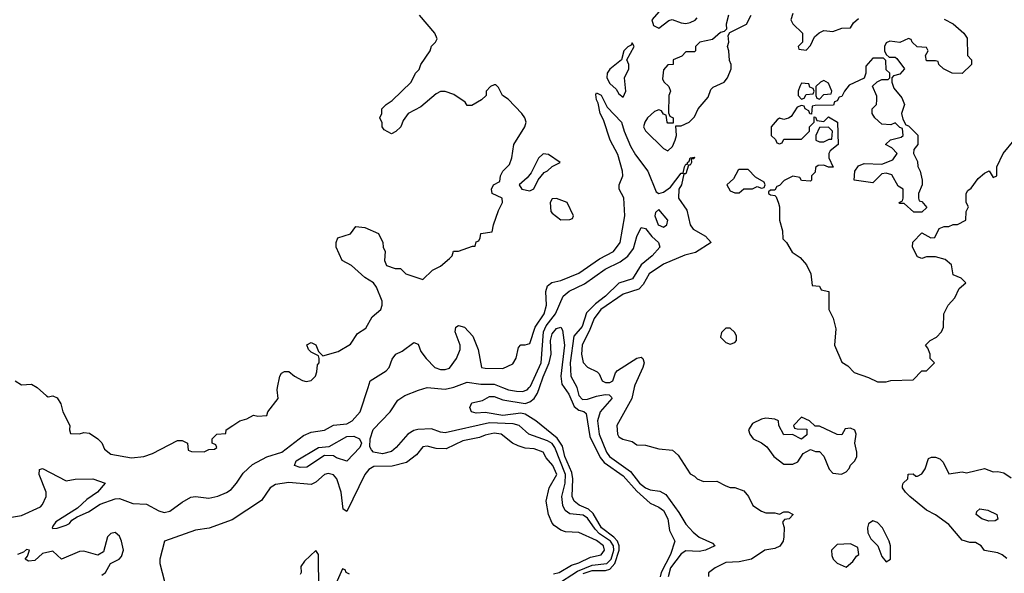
# Model space of a CAD drawing. Header units: inches. Extents: x 2380249 to 2585472, y 382747 to 546448.
# Tile 544 of 626: x 2535122 to 2539539, y 479166 to 481650. Entities that reach past the tile are written whole.
import ezdxf

# ---------------------------------------------------------------- set-up
doc = ezdxf.new("R2010")
doc.units = ezdxf.units.IN
doc.header["$MEASUREMENT"] = 0
doc.layers.add('C5437', color=7, linetype='Continuous')
doc.layers.add('C5438', color=7, linetype='Continuous')

msp = doc.modelspace()

# ---------------------------------------------------------------- linework, layer by layer
at = {"layer": 'C5437', "color": 4}
for points, elevation in [([(2535050, 479412), (2535130, 479424.9), (2535215.3, 479464.7), (2535224.8, 479475.2), (2535240.9, 479510), (2535240.9, 479530), (2535209.4, 479610), (2535210, 479632), (2535224, 479636), (2535330, 479580.5), (2535370, 479588), (2535450, 479590.4), (2535504.7, 479570), (2535470.3, 479529.7), (2535422.5, 479497.5), (2535381.3, 479458.7), (2535283.4, 479396.6), (2535270, 479378), (2535266.8, 479370), (2535270, 479367.3), (2535290, 479368.2), (2535330, 479382.4), (2535345.2, 479390), (2535356.2, 479403.8), (2535380.1, 479419.9), (2535430, 479442), (2535483.1, 479476.9), (2535550, 479500.4), (2535570, 479502), (2535630, 479479.5), (2535690, 479475.8), (2535746.2, 479446.2), (2535770, 479439.5), (2535794.7, 479445.2), (2535850, 479485.5), (2535890, 479508), (2535910, 479510.7), (2535970, 479503.7), (2536010, 479511.7), (2536050, 479527.9), (2536070, 479542.6), (2536094.7, 479570), (2536124.2, 479615.8), (2536166.2, 479653.8), (2536230, 479688.7), (2536297.2, 479710), (2536395.6, 479784.4), (2536430, 479799.5), (2536490, 479808.2), (2536529.4, 479830.6), (2536590, 479837.3), (2536613.2, 479850), (2536650, 479891.3), (2536684.5, 480000)], 32), ([(2535199.6, 480000), (2535199.8, 479999.8), (2535242, 479962), (2535250, 479958), (2535270, 479962), (2535290, 479954), (2535306.8, 479926.8), (2535316, 479890), (2535346, 479830), (2535344.7, 479810), (2535350, 479794), (2535390, 479792), (2535410, 479798), (2535434.4, 479794.4), (2535472, 479770), (2535490.9, 479750.9), (2535502.8, 479722.8), (2535530, 479701), (2535623.8, 479683.8), (2535678, 479690), (2535717, 479703), (2535830, 479762), (2535850, 479762), (2535874, 479750), (2535878, 479718), (2535892, 479712), (2535950, 479711.3), (2535970, 479722), (2535996.4, 479723.6), (2536006, 479730), (2536002, 479742), (2535986, 479750), (2535986, 479770), (2536006, 479790), (2536046, 479794), (2536048, 479810), (2536078, 479830), (2536108.7, 479850), (2536140.2, 479859.8), (2536170, 479876), (2536190, 479871.3), (2536230, 479874), (2536235.3, 479890), (2536281.2, 479950), (2536277.2, 479990), (2536279.1, 480000)], 36), ([(2537429.9, 479050.1), (2537624, 479176), (2537690, 479203), (2537755.4, 479210), (2537774.9, 479230), (2537787.4, 479270), (2537785.7, 479290), (2537772.4, 479310), (2537723.8, 479343.8), (2537703.7, 479363.7), (2537670, 479413.7), (2537650, 479426.9), (2537590, 479433.3), (2537568.4, 479448.5), (2537558.9, 479470), (2537554.2, 479510), (2537569.8, 479570.2), (2537570.6, 479610), (2537523.1, 479730), (2537510, 479748.2), (2537490, 479760.3), (2537406.6, 479790), (2537362.7, 479830), (2537336.5, 479836.5), (2537230, 479840.7), (2537030, 479796.9), (2537010, 479799.6), (2536970, 479814.7), (2536908.6, 479811.4), (2536890, 479807), (2536862.8, 479790), (2536810.7, 479730), (2536790, 479713.2), (2536750, 479702), (2536709.6, 479709.6), (2536700.2, 479720.2), (2536693.2, 479733.2), (2536694.5, 479770), (2536708.3, 479811.7), (2536783.7, 479890), (2536817.7, 479942.3), (2536850, 479963.8), (2536911.7, 479988.3), (2536950, 479999.3), (2537030, 479992.7), (2537064.1, 480000)], 28), ([(2537650, 479165.9), (2537690, 479178.7), (2537750, 479177.9), (2537770, 479184.2), (2537792.3, 479210), (2537811.6, 479270), (2537811.1, 479290), (2537804.1, 479310), (2537788.1, 479328.1), (2537731.5, 479370), (2537695, 479435), (2537673.3, 479453.3), (2537632.2, 479472.2), (2537609.7, 479490), (2537601.1, 479510), (2537603.7, 479590), (2537599.1, 479619), (2537567.7, 479690), (2537556.5, 479736.5), (2537532.7, 479772.7), (2537437.2, 479850), (2537390, 479879.6), (2537370, 479885.1), (2537290, 479874), (2537210, 479887.8), (2537170, 479884.2), (2537149.2, 479890), (2537141.2, 479910), (2537149.7, 479930.3), (2537198.6, 479941.4), (2537230, 479959.1), (2537250, 479959.3), (2537290, 479944.9), (2537390, 479928), (2537410, 479935.3), (2537429.8, 479950.2), (2537445.3, 479974.7), (2537453.8, 480000)], 24), ([(2537288.5, 480000), (2537314.8, 479990), (2537350, 479983.2), (2537377.6, 479982.4), (2537398.4, 479990), (2537407.6, 480000)], 28), ([(2537564.4, 480000), (2537585.3, 479970), (2537610, 479914), (2537630, 479898.3), (2537652.6, 479892.6), (2537663.7, 479883.7), (2537679.2, 479779.2), (2537726.2, 479686.2), (2537743.4, 479663.4), (2537830, 479602.8), (2537890, 479535.2), (2537950, 479480.3), (2537990, 479463.1), (2538010, 479448.2), (2538030.3, 479410), (2538037.6, 479357.6), (2538061.6, 479310), (2538042.2, 479250), (2537999.7, 479170), (2537995.4, 479150)], 24), ([(2537621.3, 480000), (2537630, 479964), (2537646.5, 479946.5), (2537670, 479947.7), (2537710, 479961.5), (2537748.1, 479968.1), (2537767.1, 479967.1), (2537776.8, 479956.8), (2537778.8, 479950), (2537725.7, 479890), (2537713.4, 479850), (2537721.1, 479790), (2537754.3, 479710), (2537767.6, 479690), (2537862.2, 479622.2), (2537903.1, 479570), (2537930, 479548.9), (2537950, 479540.4), (2537994.4, 479534.4), (2538020.3, 479520.3), (2538079.3, 479439.3), (2538110, 479386.8), (2538142.8, 479350), (2538170, 479327.7), (2538230, 479301), (2538241, 479290), (2538198, 479270), (2538170, 479263.5), (2538110, 479266.6), (2538090, 479253.6), (2538041.8, 479190), (2538031.3, 479150)], 28), ([(2537879.1, 480000), (2537868, 479950), (2537801, 479830), (2537804, 479790), (2537810, 479778), (2537827.5, 479767.5), (2537870, 479758), (2537890, 479742), (2537930, 479741), (2537990, 479724.7), (2538050, 479718), (2538076.8, 479696.8), (2538130, 479612), (2538150, 479602), (2538162, 479590), (2538190, 479578), (2538250, 479578.8), (2538290, 479558), (2538310, 479551.3), (2538330, 479551.3), (2538370, 479536), (2538390.9, 479510.9), (2538411.3, 479470), (2538450, 479444.7), (2538470, 479438), (2538510, 479438), (2538530, 479432), (2538550, 479442), (2538570, 479442), (2538591.3, 479430), (2538574, 479410), (2538552.7, 479407.3), (2538544.7, 479395.3), (2538551.3, 479371.3), (2538550.8, 479330), (2538546.8, 479310), (2538532.7, 479287.3), (2538510, 479278), (2538464.7, 479270), (2538404.7, 479230), (2538350, 479217.6), (2538290, 479214), (2538242, 479190), (2538211.6, 479168.4), (2538211.6, 479151.6)], 32), ([(2537517, 479163), (2537542, 479170), (2537598, 479202), (2537630, 479212.4), (2537682, 479238), (2537730.8, 479249.2), (2537745.1, 479270), (2537741.6, 479290), (2537710, 479313.7), (2537630, 479349.2), (2537570, 479352.7), (2537550, 479359.3), (2537520.1, 479380.1), (2537511.3, 479391.3), (2537494.5, 479430), (2537484, 479490), (2537497.2, 479550), (2537531, 479610), (2537513.3, 479650), (2537484.2, 479684.2), (2537470, 479709.2), (2537430, 479724.5), (2537390, 479727.3), (2537357.7, 479737.7), (2537333.2, 479750), (2537282, 479790), (2537250, 479794.7), (2537210, 479786.6), (2537185.1, 479774.9), (2537110, 479760.7), (2537035.5, 479724.5), (2536990, 479726), (2536950, 479737.2), (2536930, 479733.2), (2536902.8, 479697.2), (2536857, 479663), (2536793.4, 479646.6), (2536710, 479644.7), (2536688.2, 479631.8), (2536670.4, 479610), (2536590, 479444), (2536573.6, 479453.6), (2536564.7, 479530), (2536544.2, 479590), (2536530, 479607.3), (2536506.3, 479613.7), (2536490, 479609.6), (2536450, 479574.7), (2536430, 479565.1), (2536330, 479573), (2536270, 479565.1), (2536245.5, 479550), (2536207, 479493), (2536074.7, 479405.3), (2535971.9, 479368.1), (2535910, 479359.7), (2535771.3, 479310), (2535750.8, 479230), (2535750.8, 479210), (2535771, 479130)], 32), ([(2539550, 479233.2), (2539530, 479249), (2539510, 479257.2), (2539450, 479268.7), (2539435.3, 479290), (2539410, 479304), (2539384.7, 479304.7), (2539350, 479314), (2539290, 479385.2), (2539230, 479429), (2539189.5, 479449.5), (2539115.3, 479510), (2539095.3, 479530), (2539082, 479550), (2539082, 479558), (2539086, 479570), (2539106, 479590), (2539108.4, 479611.6), (2539130, 479612), (2539142, 479602), (2539150, 479602), (2539170, 479612), (2539184.7, 479635.3), (2539199, 479681), (2539212.7, 479687.3), (2539230, 479687.7), (2539250, 479679.1), (2539265.5, 479665.5), (2539290, 479612), (2539350, 479620.7), (2539370, 479617.3), (2539450, 479636), (2539490, 479621), (2539510, 479622.8), (2539536.8, 479616.8), (2539570, 479594.8)], 32), ([(2535490, 479158), (2535506, 479170), (2535529.4, 479210.6), (2535568.7, 479230), (2535578, 479242), (2535587, 479270), (2535578.7, 479310), (2535570, 479332.7), (2535550, 479349.4), (2535530, 479344.5), (2535515.5, 479330), (2535497.3, 479262.7), (2535473, 479247), (2535410, 479265.6), (2535390, 479263.6), (2535310, 479229), (2535270, 479266), (2535224.4, 479255.6), (2535190, 479224), (2535161.2, 479221.2), (2535146, 479230), (2535157.2, 479242.8), (2535166, 479270), (2535152.9, 479272.9), (2535139.1, 479260.9), (2535112, 479250)], 32), ([(2536464, 479090), (2536462, 479250), (2536450, 479268), (2536399.6, 479220.4), (2536383.6, 479196.4), (2536384.7, 479170), (2536379.8, 479160.2)], 36), ([(2536602, 479162), (2536586, 479170), (2536582, 479182), (2536570, 479186), (2536534, 479106)], 36)]:
    msp.add_lwpolyline(points, dxfattribs=dict(at, elevation=elevation))
for points, elevation in [([(2538630, 479866), (2538594, 479830), (2538598, 479818), (2538610, 479814), (2538652.7, 479812.7), (2538652.7, 479787.3), (2538630, 479768), (2538588.4, 479788.4), (2538550, 479788), (2538528, 479830), (2538526, 479850), (2538510, 479858), (2538470, 479862), (2538450, 479858), (2538410, 479838), (2538392, 479810), (2538398, 479790), (2538412, 479770), (2538450, 479751), (2538473.4, 479733.4), (2538506, 479690), (2538550, 479656), (2538590, 479656), (2538613.6, 479666.4), (2538636.4, 479703.6), (2538670, 479722), (2538692.7, 479712.7), (2538710, 479712), (2538730, 479692), (2538753.7, 479633.7), (2538770, 479616), (2538808.9, 479611.1), (2538830, 479622), (2538844, 479636), (2538850, 479652), (2538868, 479670), (2538878, 479690), (2538878, 479710), (2538868, 479750), (2538875.3, 479790), (2538868.4, 479808.4), (2538850, 479818), (2538825.4, 479814.6), (2538810, 479788), (2538790, 479788.7), (2538710, 479826), (2538690, 479826), (2538666, 479850)], 36), ([(2536590, 479668.7), (2536543.7, 479683.7), (2536530, 479693.2), (2536490, 479694), (2536410, 479642), (2536380.7, 479640.7), (2536355.3, 479650), (2536362.7, 479670), (2536462, 479730), (2536510, 479735.5), (2536590, 479779.2), (2536621.1, 479781.1), (2536646, 479770), (2536654.8, 479750), (2536648, 479730)], 28), ([(2539470, 479400.7), (2539439, 479410), (2539412.7, 479430), (2539416, 479444), (2539430, 479455.5), (2539464.7, 479450), (2539506, 479430), (2539510, 479408.7), (2539498, 479402)], 28), ([(2538950, 479402), (2538930, 479388), (2538924.9, 479370), (2538927.3, 479347.3), (2538940.5, 479320.5), (2538972, 479290), (2538990, 479242), (2539010, 479218), (2539028, 479230), (2539028, 479290), (2539022, 479310), (2538993.2, 479370), (2538970, 479394)], 36), ([(2538850, 479298), (2538790, 479295.3), (2538764.7, 479270), (2538765.4, 479245.4), (2538772, 479230), (2538790, 479212), (2538830, 479194), (2538860.4, 479219.6), (2538876.4, 479243.6), (2538886, 479250), (2538882, 479282)], 36)]:
    msp.add_lwpolyline(points, close=True, dxfattribs=dict(at, elevation=elevation))
at = {"layer": 'C5438', "color": 4}
for points, elevation in [([(2538000.7, 481699.3), (2537958, 481650), (2537964.7, 481624.7), (2537990, 481612), (2538034, 481646), (2538049, 481651), (2538090, 481636.3), (2538110, 481633.4), (2538130, 481637.3), (2538152, 481648), (2538161.5, 481658.5)], 36), ([(2536279.1, 480000), (2536288.7, 480051.3), (2536296.4, 480063.6), (2536310, 480072), (2536330, 480072), (2536354, 480050), (2536390, 480031.3), (2536407.3, 480027.3), (2536430, 480031.3), (2536448.7, 480050), (2536455.3, 480070), (2536458, 480102), (2536466, 480110), (2536466, 480130), (2536462, 480142), (2536430, 480158), (2536418, 480170), (2536410, 480192), (2536430, 480202), (2536450, 480192), (2536462, 480162), (2536482, 480142), (2536550, 480161), (2536606.3, 480193.7), (2536638, 480242), (2536674.6, 480265.4), (2536703.1, 480316.9), (2536742, 480350), (2536748, 480370), (2536747.3, 480387.3), (2536722, 480450), (2536708.7, 480470), (2536670, 480493.2), (2536610, 480548), (2536568, 480570), (2536542, 480630), (2536542, 480650), (2536548.9, 480671.1), (2536606, 480690), (2536630, 480722), (2536670, 480718), (2536731.6, 480691.6), (2536751.1, 480651.1), (2536752, 480630), (2536762, 480610), (2536758, 480570), (2536767.1, 480547.1), (2536806, 480534), (2536830, 480534), (2536854, 480510), (2536930, 480484.7), (2536974, 480526), (2537010, 480544.7), (2537050, 480578), (2537062, 480590), (2537068.7, 480611.3), (2537090, 480612), (2537154, 480634), (2537166, 480634), (2537170, 480654), (2537182, 480658), (2537188, 480672), (2537190, 480691.3), (2537242, 480698), (2537248, 480730), (2537270, 480794), (2537288, 480830), (2537286, 480850), (2537242, 480870), (2537238, 480890), (2537248, 480910), (2537275.3, 480924.7), (2537279, 480950), (2537289.2, 480970), (2537319.3, 481000.7), (2537329.2, 481030), (2537339, 481090), (2537388.7, 481170), (2537394, 481190), (2537388.7, 481210), (2537375.3, 481230), (2537313.2, 481293.2), (2537288, 481310), (2537270, 481346), (2537258, 481358), (2537250, 481358), (2537234, 481350), (2537214, 481330), (2537214, 481310), (2537194, 481290), (2537150, 481266), (2537130, 481266), (2537120.4, 481280.4), (2537070, 481315.3), (2537030, 481328), (2537010, 481328), (2536990, 481318), (2536921, 481259), (2536864.7, 481230), (2536842, 481198), (2536832, 481170), (2536810, 481148), (2536790, 481138), (2536756.4, 481156.4), (2536748, 481170), (2536747.3, 481187.3), (2536738, 481210), (2536746, 481230), (2536746, 481250), (2536766, 481270), (2536792.9, 481287.1), (2536878, 481370), (2536898, 481410), (2536913.6, 481426.4), (2536922, 481450), (2536964, 481510), (2536970, 481532), (2536988, 481550), (2536995.3, 481564.7), (2536984, 481590), (2536915.3, 481670)], 36), ([(2538302, 481670), (2538292, 481630), (2538292.7, 481607.3), (2538282, 481598), (2538266.4, 481593.6), (2538230, 481562), (2538174, 481550), (2538154, 481530), (2538154, 481510), (2538150, 481506), (2538110, 481506), (2538092.7, 481487.3), (2538054, 481470), (2538054, 481450), (2538030, 481448), (2538010, 481426), (2538005.4, 481385.4), (2538011.6, 481371.6), (2538034, 481350), (2538042, 481330), (2538034, 481310), (2538032.7, 481232.7), (2538038, 481218), (2538054, 481210), (2538054, 481186), (2538030, 481186), (2538026, 481190), (2538022, 481222), (2538010, 481226), (2538002, 481242), (2537990, 481246), (2537970, 481238), (2537938, 481210), (2537926, 481190), (2537921, 481170), (2537930, 481152), (2538010, 481072), (2538030, 481062), (2538050, 481082), (2538062, 481110), (2538068, 481130), (2538066, 481174), (2538090, 481174), (2538126, 481190), (2538150, 481214), (2538166, 481250), (2538210, 481302), (2538223.2, 481336.8), (2538232.7, 481347.3), (2538282, 481370), (2538297.2, 481390), (2538313.2, 481430), (2538313.2, 481450), (2538306.6, 481466.6), (2538304, 481510), (2538298, 481530), (2538304, 481550), (2538300.2, 481579.8), (2538307.3, 481592.7), (2538382, 481630), (2538404, 481670)], 36), ([(2539270, 481652), (2539310, 481632), (2539358, 481590), (2539372, 481568), (2539374, 481490), (2539392, 481470), (2539392, 481450), (2539350, 481408.7), (2539306, 481410), (2539266, 481430), (2539246, 481450), (2539242, 481462), (2539230, 481466), (2539190, 481466), (2539186, 481490), (2539198, 481510), (2539190, 481526), (2539148.4, 481528.4), (2539126, 481550), (2539122, 481562), (2539110, 481566), (2539070, 481548), (2539025.4, 481554.6), (2539010, 481546), (2539002, 481530), (2539002, 481510), (2539010, 481494), (2539022, 481482), (2539050, 481482), (2539056.9, 481476.9), (2539091.3, 481430), (2539070, 481406), (2539042, 481398), (2539034, 481390), (2539034, 481370), (2539043.6, 481343.6), (2539079.8, 481299.8), (2539092, 481270), (2539078, 481230), (2539083.6, 481203.6), (2539098, 481178), (2539110, 481174), (2539151.6, 481131.6), (2539152, 481090), (2539132.7, 481067.3), (2539132, 481050), (2539150, 481014), (2539151.3, 480991.3), (2539162, 480970), (2539171.3, 480930), (2539171.1, 480908.9), (2539154, 480870), (2539154, 480850), (2539158, 480838), (2539170, 480834), (2539192, 480808), (2539170, 480786), (2539132.7, 480787.3), (2539090, 480826), (2539070, 480826), (2539068, 480830), (2539082, 480838), (2539086, 480850), (2539086, 480890), (2539063.1, 480903.1), (2539034, 480954), (2539010, 480962), (2538990, 480958), (2538950, 480919), (2538866, 480930), (2538868, 480970), (2538884.7, 480995.3), (2538910, 481004.7), (2538990, 481002), (2539039, 481021), (2539058, 481050), (2539034.6, 481074.6), (2539006, 481090), (2539028.4, 481111.6), (2539076.4, 481123.6), (2539086, 481130), (2539082, 481162), (2539070, 481166), (2539050, 481188), (2539030, 481178), (2538990, 481182), (2538958, 481210), (2538946, 481230), (2538946, 481250), (2538966, 481270), (2538968, 481290), (2538967.3, 481307.3), (2538948.4, 481351.6), (2538968.4, 481371.6), (2538990, 481382), (2539018, 481382), (2539026, 481390), (2539026, 481410), (2539010, 481426), (2539007.3, 481467.3), (2538998, 481478), (2538950, 481478), (2538918, 481442), (2538918, 481410), (2538911.3, 481388.7), (2538843.5, 481356.5), (2538822, 481330), (2538810, 481306), (2538798, 481302), (2538790, 481286), (2538778, 481282), (2538772.7, 481267.3), (2538690, 481266), (2538678, 481262), (2538674, 481226), (2538667.3, 481227.3), (2538662, 481242), (2538646, 481250), (2538642, 481262), (2538630, 481266), (2538610, 481258), (2538583.6, 481216.4), (2538571.6, 481208.4), (2538550, 481202), (2538530, 481208), (2538519.6, 481200.4), (2538494, 481170), (2538494, 481130), (2538512.7, 481112.7), (2538518, 481098), (2538530, 481094), (2538542, 481098), (2538550, 481114), (2538630, 481114), (2538666, 481150), (2538666, 481170), (2538686, 481190), (2538686, 481214), (2538692.7, 481212.7), (2538698, 481198), (2538730, 481194), (2538750, 481214), (2538791, 481191), (2538794, 481090), (2538758, 481062), (2538751.3, 481050), (2538751.3, 481030), (2538772, 480988), (2538750, 480988.7), (2538730, 480998), (2538703.6, 480996.4), (2538692.7, 480987.3), (2538690, 480966), (2538674, 480950), (2538674, 480930), (2538670, 480926), (2538630, 480928), (2538622, 480942), (2538590, 480948), (2538551.6, 480928.4), (2538530, 480906), (2538518, 480902), (2538510, 480886), (2538490, 480886), (2538482, 480878), (2538482, 480870), (2538490, 480864.7), (2538510, 480862), (2538516, 480856), (2538526.4, 480826.4), (2538531.3, 480810), (2538531.3, 480750), (2538543.6, 480703.6), (2538546.4, 480666.4), (2538562, 480650), (2538587.1, 480607.1), (2538623.6, 480583.6), (2538652, 480550), (2538672, 480510), (2538678, 480458), (2538710, 480454), (2538718, 480438), (2538752, 480430), (2538752, 480350), (2538771.6, 480311.6), (2538783.6, 480263.6), (2538778, 480190), (2538810, 480114), (2538836.9, 480096.9), (2538866.4, 480066.4), (2538930, 480044.7), (2538970, 480024.7), (2539010, 480024.7), (2539030, 480031.3), (2539130, 480034), (2539170, 480074), (2539190, 480074), (2539226, 480110), (2539206, 480130), (2539206, 480150), (2539196.4, 480176.4), (2539186, 480190), (2539206, 480210), (2539234.6, 480225.4), (2539258, 480250), (2539266, 480270), (2539268, 480330), (2539288, 480370), (2539318, 480402), (2539336.4, 480443.6), (2539366, 480470), (2539346, 480490), (2539310, 480506), (2539302, 480550), (2539273.6, 480573.6), (2539230, 480586), (2539190, 480586), (2539170, 480578), (2539150, 480586), (2539128, 480630), (2539128.4, 480651.6), (2539170, 480694), (2539210, 480672), (2539227.3, 480672.7), (2539247.3, 480712.7), (2539270, 480722), (2539290, 480722), (2539310, 480732), (2539330, 480732), (2539366, 480750), (2539368.7, 480790), (2539378, 480810), (2539368.7, 480830), (2539368.7, 480870), (2539376.4, 480883.6), (2539390, 480894), (2539422, 480938), (2539450, 480962), (2539472, 480972), (2539490, 480942), (2539506, 480950), (2539506, 480990), (2539534, 481050), (2539584, 481110)], 36), ([(2538590, 481678), (2538581, 481650), (2538590, 481632), (2538634, 481590), (2538634, 481550), (2538614, 481530), (2538618, 481518), (2538650, 481514), (2538670, 481534), (2538687.3, 481572.7), (2538708.4, 481591.6), (2538730, 481602), (2538770, 481598), (2538810, 481612), (2538850, 481614), (2538863.1, 481636.9), (2538884.7, 481655.3)], 36), ([(2536684.5, 480000), (2536694, 480030), (2536766, 480074), (2536779.3, 480090), (2536792.5, 480127.5), (2536809.3, 480150), (2536837.5, 480162.5), (2536890, 480202), (2536910, 480194), (2536922, 480162), (2536944.7, 480130), (2536984.7, 480090), (2537010, 480080.7), (2537030, 480080.7), (2537050, 480087.3), (2537080.9, 480130), (2537098, 480170), (2537098, 480190), (2537075.3, 480250), (2537078, 480270), (2537090, 480278), (2537118, 480270), (2537154.8, 480230), (2537178, 480170), (2537194, 480090), (2537210, 480086), (2537290, 480084.7), (2537333.6, 480106.4), (2537349.2, 480130.8), (2537360.2, 480179.8), (2537370, 480191), (2537390, 480191), (2537410, 480198), (2537434.3, 480270), (2537475.4, 480330), (2537486, 480370), (2537482.4, 480430), (2537490, 480456.3), (2537509.7, 480470.3), (2537550, 480479.3), (2537630, 480512.7), (2537723.5, 480576.5), (2537786, 480610), (2537815.6, 480650), (2537836.9, 480770), (2537831.7, 480851.7), (2537811.8, 480890), (2537812, 480910), (2537827.8, 480950), (2537826, 480970), (2537805.6, 481045.6), (2537771.3, 481110), (2537741, 481201), (2537726.3, 481230), (2537716.5, 481276.5), (2537709.3, 481290.7), (2537706, 481314), (2537710, 481322), (2537730, 481311.3), (2537757.3, 481257.3), (2537821.6, 481190), (2537833.4, 481150), (2537862.7, 481082.7), (2537884.6, 481044.6), (2537940.4, 480970), (2537978, 480878), (2537990, 480870.8), (2538010, 480876.3), (2538041.2, 480898.8), (2538090, 480962), (2538098, 480962), (2538104, 480990), (2538110, 481002), (2538118, 481002), (2538118, 481010), (2538124.7, 481015.3), (2538130, 481031), (2538150, 481034), (2538146, 481026), (2538134, 481026), (2538136, 481010), (2538130, 480998), (2538122, 480998), (2538110, 480958), (2538102, 480958), (2538090.5, 480910), (2538079.1, 480890), (2538077.1, 480850), (2538115.1, 480795.1), (2538130.3, 480730.3), (2538143, 480710), (2538199.2, 480679.2), (2538224.7, 480650), (2538154.3, 480605.7), (2538106.5, 480593.5), (2538010, 480553.6), (2537946, 480510), (2537918.7, 480461.3), (2537899, 480441), (2537830, 480418.7), (2537728.7, 480350), (2537699.5, 480310), (2537680.2, 480259.8), (2537645.3, 480190), (2537642.4, 480150), (2537650, 480112), (2537670, 480091), (2537712, 480070), (2537721, 480061), (2537734.8, 480030), (2537750, 480021.6), (2537770, 480022.4), (2537782.7, 480030), (2537794.8, 480065.2), (2537804.1, 480075.9), (2537890, 480130.8), (2537910, 480136), (2537918, 480130), (2537922.8, 480110), (2537917.3, 480090), (2537881.3, 480010), (2537879.1, 480000)], 32), ([(2537407.6, 480000), (2537413.6, 480006.4), (2537461.1, 480110), (2537471.6, 480250), (2537483.5, 480276.5), (2537525.3, 480330), (2537560.5, 480410), (2537587.4, 480432.6), (2537655.7, 480464.3), (2537749, 480531), (2537816.4, 480563.6), (2537850.9, 480589.1), (2537876.4, 480623.6), (2537890, 480678), (2537910, 480717.3), (2537930, 480713.4), (2537957.3, 480677.3), (2537987.3, 480650), (2537994, 480630), (2537959.3, 480590), (2537910.2, 480549.8), (2537871.8, 480488.2), (2537810, 480468.4), (2537750.7, 480409.3), (2537705, 480375), (2537665.1, 480334.9), (2537645.8, 480274.2), (2537607.6, 480230), (2537591.2, 480110), (2537594, 480050), (2537621.1, 480001.1), (2537621.3, 480000)], 28), ([(2537453.8, 480000), (2537470, 480048), (2537498, 480110), (2537506.4, 480150), (2537502.7, 480210), (2537510, 480240.7), (2537530, 480264.9), (2537550, 480271), (2537556.5, 480256.5), (2537566, 480190), (2537550.2, 480050), (2537554.4, 480014.4), (2537564.4, 480000)], 24), ([(2535102, 480030), (2535130, 480012), (2535174.4, 480014.4), (2535199.6, 480000)], 36), ([(2537064.1, 480000), (2537070, 480001.3), (2537130, 480023.1), (2537190, 480014.4), (2537250, 480014.7), (2537288.5, 480000)], 28)]:
    msp.add_lwpolyline(points, dxfattribs=dict(at, elevation=elevation))
for points, elevation in [([(2537870, 481546), (2537864.7, 481535.3), (2537850, 481528), (2537832, 481510), (2537822, 481470), (2537770, 481429), (2537757.3, 481410), (2537756.3, 481390), (2537770, 481364), (2537798, 481338), (2537810, 481318), (2537830, 481302), (2537842, 481330), (2537835.3, 481390), (2537855.3, 481430), (2537855.3, 481450), (2537846, 481470), (2537878, 481530)], 36), ([(2538630, 481366), (2538622, 481350), (2538614, 481330), (2538614, 481310), (2538630, 481294), (2538642, 481298), (2538650, 481314), (2538682, 481318), (2538686, 481330), (2538682, 481342), (2538667.3, 481347.3), (2538662, 481362)], 36), ([(2538730, 481378), (2538714, 481370), (2538694, 481350), (2538694, 481310), (2538698, 481298), (2538710, 481294), (2538730, 481314), (2538762, 481318), (2538766, 481330), (2538750, 481366)], 36), ([(2538750, 481168), (2538710, 481166), (2538694, 481130), (2538694, 481110), (2538710, 481102), (2538730, 481102), (2538754, 481114), (2538766, 481114), (2538768, 481150)], 36), ([(2537470, 481048), (2537450, 481028.7), (2537416.9, 480963.1), (2537399.1, 480940.9), (2537362, 480910), (2537374, 480890), (2537410, 480882), (2537428.4, 480891.6), (2537448.4, 480931.6), (2537475.3, 480964.7), (2537490, 480972), (2537510, 480992), (2537546, 481010), (2537494, 481046)], 36), ([(2538390, 480978), (2538350, 480978), (2538344.7, 480975.3), (2538323.6, 480936.4), (2538294, 480910), (2538310, 480882), (2538330, 480874), (2538350, 480874), (2538370, 480892), (2538410, 480892), (2538430, 480902), (2538450, 480894), (2538462, 480898), (2538466, 480910), (2538462, 480922), (2538423.1, 480943.1)], 36), ([(2537530, 480848), (2537510, 480846), (2537502, 480830), (2537504.7, 480790), (2537510, 480782), (2537550, 480752), (2537590, 480754), (2537602, 480758), (2537606, 480770), (2537578, 480830)], 36), ([(2537990, 480799), (2537974.4, 480785.6), (2537970.7, 480770), (2537986.4, 480730), (2538010, 480719.1), (2538025.2, 480730), (2538029.4, 480750)], 32), ([(2538310, 480266), (2538290, 480266), (2538270, 480246), (2538266.4, 480226.4), (2538290, 480202), (2538310, 480194), (2538330, 480202), (2538338, 480210), (2538338, 480230), (2538330, 480246)], 36)]:
    msp.add_lwpolyline(points, close=True, dxfattribs=dict(at, elevation=elevation))

doc.saveas('drawing.dxf')
